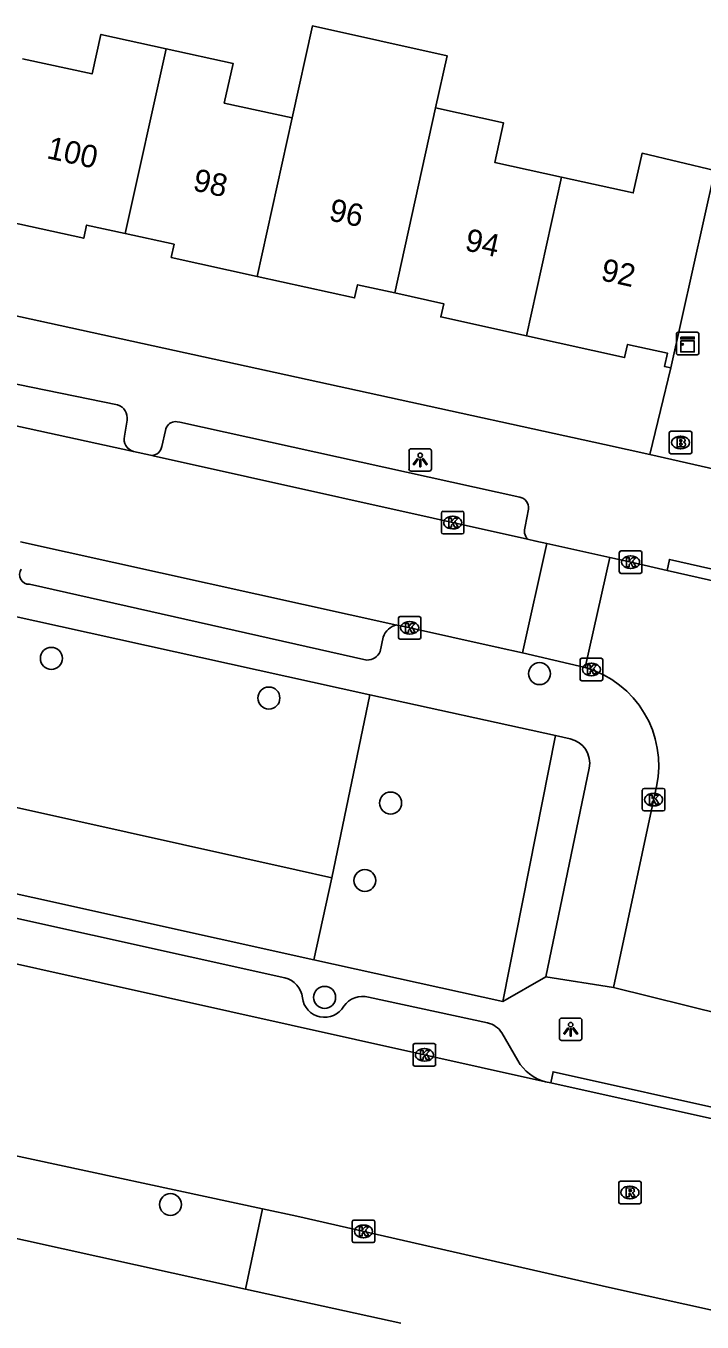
# Model space of a CAD drawing. Extents: x 162172 to 163187, y 382874 to 383684.
# Drawn here: x 162745.1 to 162775.2, y 383122.5 to 383180.1 of the extents above; entities that cross this region are included whole.
import ezdxf

# ---------------------------------------------------------------- set-up
doc = ezdxf.new("R2010")
doc.units = 0
for name, color, linetype in [('IMGEO_Boom', 7, 'Continuous'), ('IMGEO_Brandkraan', 7, 'Continuous'), ('IMGEO_Groenvoorziening', 7, 'Continuous'), ('IMGEO_Kast', 7, 'Continuous'), ('IMGEO_Kolk', 7, 'Continuous'), ('IMGEO_Lichtpunt', 7, 'Continuous'), ('IMGEO_Pand', 7, 'Continuous'), ('IMGEO_Pand_nummerreeks', 7, 'Continuous'), ('IMGEO_Rijbaan_lokaal_open', 7, 'Continuous'), ('IMGEO_Rioolput', 7, 'Continuous'), ('IMGEO_Voetpad_open', 7, 'Continuous')]:
    doc.layers.add(name, color=color, linetype=linetype)

msp = doc.modelspace()

# ---------------------------------------------------------------- linework, layer by layer
at = {"layer": 'IMGEO_Boom'}
for centre in [(162746.252, 383151.955), (162767.944, 383151.277), (162755.918, 383150.192), (162761.326, 383145.528), (162760.183, 383142.084), (162758.395, 383136.887), (162751.545, 383127.681)]:
    msp.add_circle(centre, 0.489, dxfattribs=at)
at = {"layer": 'IMGEO_Brandkraan'}
for p, q in [((162773.712, 383161.126), (162773.712, 383161.978)), ((162773.787, 383162.052), (162774.639, 383162.052)), ((162774.2, 383161.832), (162774.225, 383161.832)), ((162774.713, 383161.978), (162774.713, 383161.126)), ((162774.223, 383161.272), (162774.198, 383161.272)), ((162774.639, 383161.052), (162773.787, 383161.052))]:
    msp.add_line(p, q, dxfattribs=at)
for points in [[(162773.712, 383161.126), (162773.712, 383161.978)], [(162773.787, 383162.052), (162774.639, 383162.052)], [(162774.06, 383161.752), (162774.06, 383161.352), (162774.273, 383161.352)], [(162774.291, 383161.752), (162774.06, 383161.752)], [(162774.239, 383161.671), (162774.185, 383161.671), (162774.185, 383161.595)], [(162774.713, 383161.978), (162774.713, 383161.126)], [(162774.185, 383161.595), (162774.238, 383161.595)], [(162774.247, 383161.519), (162774.185, 383161.519), (162774.185, 383161.438)], [(162774.185, 383161.438), (162774.247, 383161.438)], [(162774.639, 383161.052), (162773.787, 383161.052)]]:
    msp.add_lwpolyline(points, dxfattribs=at)
for centre, radius, start, end in [((162773.789, 383161.976), 0.0765, 91.55205, 178.44795), ((162773.789, 383161.976), 0.0765, 91.55205, 178.44795), ((162774.24, 383161.633), 0.0379, 267.82845, 90.93552), ((162774.295, 383161.607), 0.145, 59.4692, 91.53667), ((162774.32, 383161.654), 0.0922, 285.51372, 58.15012), ((162774.637, 383161.976), 0.0765, 1.55205, 88.44795), ((162774.637, 383161.976), 0.0765, 1.55205, 88.44795), ((162773.789, 383161.128), 0.0765, 181.55205, 268.44795), ((162773.789, 383161.128), 0.0765, 181.55205, 268.44795), ((162774.248, 383161.478), 0.0404, 269.87594, 90.50774), ((162774.279, 383161.603), 0.251, 268.66757, 293.53466), ((162774.325, 383161.462), 0.105, 301.31148, 78.98903), ((162774.637, 383161.128), 0.0765, 271.55205, 358.44795), ((162774.637, 383161.128), 0.0765, 271.55205, 358.44795)]:
    msp.add_arc(centre, radius, start, end, dxfattribs=at)
for centre, major_axis, ratio, start_param, end_param in [((162774.199, 383161.552), (-0.387, 0.002), 0.722429, 4.712389, 7.853982), ((162774.224, 383161.552), (-0.39, 0.002), 0.717154, 1.570796, 4.712389)]:
    msp.add_ellipse(centre, major_axis=major_axis, ratio=ratio, start_param=start_param, end_param=end_param, dxfattribs=at)
at = {"layer": 'IMGEO_Groenvoorziening'}
for points in [[(162760.411, 383150.342), (162758.721, 383142.201)], [(162729.541, 383148.699), (162757.134, 383142.554), (162758.721, 383142.201)], [(162766.308, 383136.698), (162768.657, 383148.523)], [(162758.721, 383142.201), (162757.914, 383138.559)]]:
    msp.add_lwpolyline(points, dxfattribs=at)
at = {"layer": 'IMGEO_Kast'}
for p, q in [((162774.028, 383165.525), (162774.028, 383166.366)), ((162774.028, 383166.366), (162774.028, 383165.525)), ((162774.103, 383166.45), (162774.944, 383166.45)), ((162774.944, 383166.45), (162774.103, 383166.45)), ((162775.028, 383166.375), (162775.028, 383165.534)), ((162775.028, 383165.534), (162775.028, 383166.375)), ((162774.953, 383165.45), (162774.112, 383165.45)), ((162774.112, 383165.45), (162774.953, 383165.45))]:
    msp.add_line(p, q, dxfattribs=at)
for points in [[(162774.223, 383166.24), (162774.823, 383166.24), (162774.823, 383166.155), (162774.223, 383166.155), (162774.223, 383166.24)], [(162774.223, 383166.065), (162774.823, 383166.065), (162774.823, 383165.576), (162774.223, 383165.576), (162774.223, 383166.065)]]:
    msp.add_lwpolyline(points, dxfattribs=at)
msp.add_circle((162774.307, 383165.914), 0.0377, dxfattribs=at)
for centre, start, end in [((162774.106, 383166.372), 92.4484, 184.28452), ((162774.106, 383166.372), 92.4484, 184.28452), ((162774.95, 383166.372), 2.4484, 94.28452), ((162774.95, 383166.372), 2.4484, 94.28452), ((162774.106, 383165.528), 182.4484, 274.28452), ((162774.106, 383165.528), 182.4484, 274.28452), ((162774.95, 383165.528), 272.4484, 4.28452), ((162774.95, 383165.528), 272.4484, 4.28452)]:
    msp.add_arc(centre, 0.0779, start, end, dxfattribs=at)
at = {"layer": 'IMGEO_Kolk'}
for p, q in [((162763.587, 383157.566), (162763.587, 383158.418)), ((162763.662, 383158.492), (162764.514, 383158.492)), ((162764.075, 383158.272), (162764.1, 383158.272)), ((162764.588, 383158.418), (162764.588, 383157.566)), ((162764.098, 383157.712), (162764.073, 383157.712)), ((162764.514, 383157.492), (162763.662, 383157.492)), ((162771.491, 383155.806), (162771.491, 383156.658)), ((162771.566, 383156.732), (162772.418, 383156.732)), ((162771.979, 383156.512), (162772.004, 383156.512)), ((162772.492, 383156.658), (162772.492, 383155.806)), ((162772.002, 383155.952), (162771.977, 383155.952)), ((162772.418, 383155.732), (162771.566, 383155.732)), ((162761.674, 383152.887), (162761.674, 383153.739)), ((162761.749, 383153.813), (162762.601, 383153.813)), ((162762.675, 383153.739), (162762.675, 383152.887)), ((162762.185, 383153.033), (162762.16, 383153.033)), ((162762.162, 383153.593), (162762.187, 383153.593)), ((162762.601, 383152.813), (162761.749, 383152.813)), ((162769.75, 383151.037), (162769.75, 383151.889)), ((162769.825, 383151.963), (162770.677, 383151.963)), ((162770.751, 383151.889), (162770.751, 383151.037)), ((162770.238, 383151.743), (162770.263, 383151.743)), ((162770.677, 383150.963), (162769.825, 383150.963)), ((162770.261, 383151.183), (162770.236, 383151.183)), ((162772.588, 383146.176), (162773.44, 383146.176)), ((162772.513, 383145.25), (162772.513, 383146.102)), ((162773.001, 383145.956), (162773.026, 383145.956)), ((162773.514, 383146.102), (162773.514, 383145.25)), ((162773.44, 383145.176), (162772.588, 383145.176)), ((162773.024, 383145.396), (162772.999, 383145.396)), ((162762.328, 383133.907), (162762.328, 383134.759)), ((162762.403, 383134.833), (162763.255, 383134.833)), ((162762.816, 383134.613), (162762.841, 383134.613)), ((162763.329, 383134.759), (162763.329, 383133.907)), ((162762.839, 383134.053), (162762.814, 383134.053)), ((162763.255, 383133.833), (162762.403, 383133.833)), ((162759.621, 383126.061), (162759.621, 383126.913)), ((162759.696, 383126.987), (162760.548, 383126.987)), ((162760.109, 383126.767), (162760.134, 383126.767)), ((162760.622, 383126.913), (162760.622, 383126.061)), ((162760.548, 383125.987), (162759.696, 383125.987)), ((162760.132, 383126.207), (162760.107, 383126.207))]:
    msp.add_line(p, q, dxfattribs=at)
for points in [[(162763.587, 383157.566), (162763.587, 383158.418)], [(162763.662, 383158.492), (162764.514, 383158.492)], [(162764.588, 383158.418), (162764.588, 383157.566)], [(162763.908, 383158.192), (162764.031, 383158.192), (162764.031, 383158.041), (162764.161, 383158.192), (162764.325, 383158.192), (162764.179, 383158.041), (162764.332, 383157.792), (162764.18, 383157.792), (162764.095, 383157.956), (162764.031, 383157.889), (162764.031, 383157.792), (162763.908, 383157.792), (162763.908, 383158.192)], [(162764.514, 383157.492), (162763.662, 383157.492)], [(162771.491, 383155.806), (162771.491, 383156.658)], [(162771.566, 383156.732), (162772.418, 383156.732)], [(162772.492, 383156.658), (162772.492, 383155.806)], [(162771.812, 383156.432), (162771.935, 383156.432), (162771.935, 383156.281), (162772.065, 383156.432), (162772.229, 383156.432), (162772.083, 383156.281), (162772.236, 383156.032), (162772.084, 383156.032), (162771.999, 383156.196), (162771.935, 383156.129), (162771.935, 383156.032), (162771.812, 383156.032), (162771.812, 383156.432)], [(162772.418, 383155.732), (162771.566, 383155.732)], [(162761.674, 383152.887), (162761.674, 383153.739)], [(162761.749, 383153.813), (162762.601, 383153.813)], [(162762.675, 383153.739), (162762.675, 383152.887)], [(162761.995, 383153.513), (162762.118, 383153.513), (162762.118, 383153.362), (162762.248, 383153.513), (162762.412, 383153.513), (162762.266, 383153.362), (162762.419, 383153.113), (162762.267, 383153.113), (162762.182, 383153.277), (162762.118, 383153.21), (162762.118, 383153.113), (162761.995, 383153.113), (162761.995, 383153.513)], [(162762.601, 383152.813), (162761.749, 383152.813)], [(162769.75, 383151.037), (162769.75, 383151.889)], [(162769.825, 383151.963), (162770.677, 383151.963)], [(162770.751, 383151.889), (162770.751, 383151.037)], [(162770.071, 383151.663), (162770.194, 383151.663), (162770.194, 383151.512), (162770.324, 383151.663), (162770.488, 383151.663), (162770.342, 383151.512), (162770.495, 383151.263), (162770.343, 383151.263), (162770.258, 383151.427), (162770.194, 383151.36), (162770.194, 383151.263), (162770.071, 383151.263), (162770.071, 383151.663)], [(162770.677, 383150.963), (162769.825, 383150.963)], [(162772.588, 383146.176), (162773.44, 383146.176)], [(162772.513, 383145.25), (162772.513, 383146.102)], [(162772.834, 383145.876), (162772.957, 383145.876), (162772.957, 383145.725), (162773.087, 383145.876), (162773.251, 383145.876), (162773.105, 383145.725), (162773.258, 383145.476), (162773.106, 383145.476), (162773.021, 383145.64), (162772.957, 383145.573), (162772.957, 383145.476), (162772.834, 383145.476), (162772.834, 383145.876)], [(162773.514, 383146.102), (162773.514, 383145.25)], [(162773.44, 383145.176), (162772.588, 383145.176)], [(162762.328, 383133.907), (162762.328, 383134.759)], [(162762.403, 383134.833), (162763.255, 383134.833)], [(162763.329, 383134.759), (162763.329, 383133.907)], [(162762.649, 383134.533), (162762.772, 383134.533), (162762.772, 383134.382), (162762.902, 383134.533), (162763.066, 383134.533), (162762.92, 383134.382), (162763.073, 383134.133), (162762.921, 383134.133), (162762.836, 383134.297), (162762.772, 383134.23), (162762.772, 383134.133), (162762.649, 383134.133), (162762.649, 383134.533)], [(162763.255, 383133.833), (162762.403, 383133.833)], [(162759.621, 383126.061), (162759.621, 383126.913)], [(162759.696, 383126.987), (162760.548, 383126.987)], [(162759.942, 383126.687), (162760.065, 383126.687), (162760.065, 383126.536), (162760.195, 383126.687), (162760.359, 383126.687), (162760.213, 383126.536), (162760.366, 383126.287), (162760.214, 383126.287), (162760.129, 383126.451), (162760.065, 383126.384), (162760.065, 383126.287), (162759.942, 383126.287), (162759.942, 383126.687)], [(162760.622, 383126.913), (162760.622, 383126.061)], [(162760.548, 383125.987), (162759.696, 383125.987)]]:
    msp.add_lwpolyline(points, dxfattribs=at)
for centre, start, end in [((162763.664, 383158.416), 91.55205, 178.44795), ((162763.664, 383158.416), 91.55205, 178.44795), ((162764.512, 383158.416), 1.55205, 88.44795), ((162764.512, 383158.416), 1.55205, 88.44795), ((162763.664, 383157.568), 181.55205, 268.44795), ((162763.664, 383157.568), 181.55205, 268.44795), ((162764.512, 383157.568), 271.55205, 358.44795), ((162764.512, 383157.568), 271.55205, 358.44795), ((162771.568, 383156.656), 91.55205, 178.44795), ((162771.568, 383156.656), 91.55205, 178.44795), ((162772.416, 383156.656), 1.55205, 88.44795), ((162772.416, 383156.656), 1.55205, 88.44795), ((162771.568, 383155.808), 181.55205, 268.44795), ((162771.568, 383155.808), 181.55205, 268.44795), ((162772.416, 383155.808), 271.55205, 358.44795), ((162772.416, 383155.808), 271.55205, 358.44795), ((162761.751, 383153.737), 91.55205, 178.44795), ((162761.751, 383153.737), 91.55205, 178.44795), ((162762.599, 383153.737), 1.55205, 88.44795), ((162762.599, 383153.737), 1.55205, 88.44795), ((162761.751, 383152.889), 181.55205, 268.44795), ((162761.751, 383152.889), 181.55205, 268.44795), ((162762.599, 383152.889), 271.55205, 358.44795), ((162762.599, 383152.889), 271.55205, 358.44795), ((162769.827, 383151.887), 91.55205, 178.44795), ((162769.827, 383151.887), 91.55205, 178.44795), ((162770.675, 383151.887), 1.55205, 88.44795), ((162770.675, 383151.887), 1.55205, 88.44795), ((162769.827, 383151.039), 181.55205, 268.44795), ((162769.827, 383151.039), 181.55205, 268.44795), ((162770.675, 383151.039), 271.55205, 358.44795), ((162770.675, 383151.039), 271.55205, 358.44795), ((162772.59, 383146.1), 91.55205, 178.44795), ((162772.59, 383146.1), 91.55205, 178.44795), ((162773.438, 383146.1), 1.55205, 88.44795), ((162773.438, 383146.1), 1.55205, 88.44795), ((162772.59, 383145.252), 181.55205, 268.44795), ((162772.59, 383145.252), 181.55205, 268.44795), ((162773.438, 383145.252), 271.55205, 358.44795), ((162773.438, 383145.252), 271.55205, 358.44795), ((162762.405, 383134.757), 91.55205, 178.44795), ((162762.405, 383134.757), 91.55205, 178.44795), ((162763.253, 383134.757), 1.55205, 88.44795), ((162763.253, 383134.757), 1.55205, 88.44795), ((162762.405, 383133.909), 181.55205, 268.44795), ((162762.405, 383133.909), 181.55205, 268.44795), ((162763.253, 383133.909), 271.55205, 358.44795), ((162763.253, 383133.909), 271.55205, 358.44795), ((162759.698, 383126.911), 91.55205, 178.44795), ((162759.698, 383126.911), 91.55205, 178.44795), ((162760.546, 383126.911), 1.55205, 88.44795), ((162760.546, 383126.911), 1.55205, 88.44795), ((162759.698, 383126.063), 181.55205, 268.44795), ((162759.698, 383126.063), 181.55205, 268.44795), ((162760.546, 383126.063), 271.55205, 358.44795), ((162760.546, 383126.063), 271.55205, 358.44795)]:
    msp.add_arc(centre, 0.0765, start, end, dxfattribs=at)
for centre, major_axis, ratio, start_param, end_param in [((162764.074, 383157.992), (-0.387, 0.002), 0.722429, 4.712389, 7.853982), ((162764.099, 383157.992), (-0.39, 0.002), 0.717154, 1.570796, 4.712389), ((162771.978, 383156.232), (-0.387, 0.002), 0.722429, 4.712389, 7.853982), ((162772.003, 383156.232), (-0.39, 0.002), 0.717154, 1.570796, 4.712389), ((162762.161, 383153.313), (-0.387, 0.002), 0.722429, 4.712389, 7.853982), ((162762.186, 383153.313), (-0.39, 0.002), 0.717154, 1.570796, 4.712389), ((162770.237, 383151.463), (-0.387, 0.002), 0.722429, 4.712389, 7.853982), ((162770.262, 383151.463), (-0.39, 0.002), 0.717154, 1.570796, 4.712389), ((162773, 383145.676), (-0.387, 0.002), 0.722429, 4.712389, 7.853982), ((162773.025, 383145.676), (-0.39, 0.002), 0.717154, 1.570796, 4.712389), ((162762.815, 383134.333), (-0.387, 0.002), 0.722429, 4.712389, 7.853982), ((162762.84, 383134.333), (-0.39, 0.002), 0.717154, 1.570796, 4.712389), ((162760.108, 383126.487), (-0.387, 0.002), 0.722429, 4.712389, 7.853982), ((162760.133, 383126.487), (-0.39, 0.002), 0.717154, 1.570796, 4.712389)]:
    msp.add_ellipse(centre, major_axis=major_axis, ratio=ratio, start_param=start_param, end_param=end_param, dxfattribs=at)
at = {"layer": 'IMGEO_Lichtpunt'}
for p, q in [((162762.145, 383161.181), (162762.145, 383160.374)), ((162762.145, 383161.181), (162762.145, 383160.374)), ((162763.047, 383161.276), (162762.239, 383161.276)), ((162763.047, 383161.276), (162762.239, 383161.276)), ((162763.141, 383160.374), (162763.141, 383161.181)), ((162763.141, 383160.374), (162763.141, 383161.181)), ((162762.239, 383160.28), (162763.047, 383160.28)), ((162762.239, 383160.28), (162763.047, 383160.28)), ((162768.831, 383135.875), (162768.831, 383135.068)), ((162768.831, 383135.875), (162768.831, 383135.068)), ((162769.733, 383135.97), (162768.925, 383135.97)), ((162769.733, 383135.97), (162768.925, 383135.97)), ((162769.827, 383135.068), (162769.827, 383135.875)), ((162769.827, 383135.068), (162769.827, 383135.875)), ((162768.925, 383134.974), (162769.733, 383134.974)), ((162768.925, 383134.974), (162769.733, 383134.974))]:
    msp.add_line(p, q, dxfattribs=at)
for points in [[(162762.519, 383160.845), (162762.558, 383160.817), (162762.37, 383160.555), (162762.332, 383160.582), (162762.519, 383160.845)], [(162762.621, 383160.797), (162762.668, 383160.797), (162762.668, 383160.475), (162762.621, 383160.475), (162762.621, 383160.797)], [(162762.731, 383160.817), (162762.769, 383160.844), (162762.956, 383160.582), (162762.917, 383160.554), (162762.731, 383160.817)], [(162769.205, 383135.539), (162769.244, 383135.511), (162769.056, 383135.249), (162769.018, 383135.276), (162769.205, 383135.539)], [(162769.307, 383135.491), (162769.354, 383135.491), (162769.354, 383135.169), (162769.307, 383135.169), (162769.307, 383135.491)], [(162769.417, 383135.511), (162769.455, 383135.538), (162769.642, 383135.276), (162769.603, 383135.248), (162769.417, 383135.511)]]:
    msp.add_lwpolyline(points, dxfattribs=at)
for centre in [(162762.644, 383160.979), (162769.33, 383135.673)]:
    msp.add_circle(centre, 0.0994, dxfattribs=at)
for centre, start, end in [((162762.239, 383161.181), 90, 180), ((162762.239, 383161.181), 90, 180), ((162763.047, 383161.181), 0, 90), ((162763.047, 383161.181), 0, 90), ((162762.239, 383160.374), 180, 270), ((162762.239, 383160.374), 180, 270), ((162763.047, 383160.374), 270, 0), ((162763.047, 383160.374), 270, 360), ((162768.925, 383135.875), 90, 180), ((162768.925, 383135.875), 90, 180), ((162769.733, 383135.875), 0, 90), ((162769.733, 383135.875), 0, 90), ((162768.925, 383135.068), 180, 270), ((162768.925, 383135.068), 180, 270), ((162769.733, 383135.068), 270, 0), ((162769.733, 383135.068), 270, 360)]:
    msp.add_arc(centre, 0.0946, start, end, dxfattribs=at)
at = {"layer": 'IMGEO_Pand'}
for points in [[(162744.972, 383178.611), (162748.06, 383177.932), (162748.454, 383179.69), (162751.349, 383179.054)], [(162763.327, 383176.422), (162763.839, 383178.742), (162757.855, 383180.068), (162756.951, 383175.978)], [(162751.349, 383179.054), (162749.536, 383170.842)], [(162756.951, 383175.978), (162753.931, 383176.642), (162754.324, 383178.4), (162751.349, 383179.054)], [(162761.511, 383168.199), (162763.327, 383176.422)], [(162768.928, 383173.347), (162765.956, 383174), (162766.349, 383175.758), (162763.327, 383176.422)], [(162756.951, 383175.978), (162755.395, 383168.936)], [(162775.742, 383173.645), (162772.503, 383174.405), (162772.109, 383172.648), (162768.928, 383173.347)], [(162767.37, 383166.291), (162768.928, 383173.347)], [(162775.742, 383173.645), (162773.778, 383164.873)], [(162749.536, 383170.842), (162747.817, 383171.218), (162747.689, 383170.632), (162743.416, 383171.565)], [(162749.536, 383170.842), (162751.709, 383170.367), (162751.579, 383169.781), (162755.395, 383168.936)], [(162755.395, 383168.936), (162759.726, 383167.977), (162759.856, 383168.563), (162761.511, 383168.199)], [(162761.511, 383168.199), (162763.689, 383167.719), (162763.559, 383167.133), (162767.37, 383166.291)], [(162767.37, 383166.291), (162771.726, 383165.328), (162771.855, 383165.914), (162773.632, 383165.521), (162773.496, 383164.937), (162773.778, 383164.873)]]:
    msp.add_lwpolyline(points, dxfattribs=at)
at = {"layer": 'IMGEO_Rijbaan_lokaal_open'}
for points in [[(162732.589, 383164.93), (162749.898, 383161.148)], [(162749.898, 383161.148), (162750.653, 383160.983)], [(162750.653, 383160.983), (162750.77, 383160.957), (162767.416, 383157.25)], [(162761.601, 383153.44), (162744.873, 383157.13)], [(162768.266, 383157.061), (162767.183, 383152.197)], [(162767.416, 383157.25), (162767.785, 383157.168), (162768.266, 383157.061)], [(162768.266, 383157.061), (162771.067, 383156.437)], [(162769.979, 383151.55), (162771.067, 383156.437)], [(162771.067, 383156.437), (162772.015, 383156.226), (162773.616, 383155.863)], [(162773.616, 383155.863), (162781.552, 383154.063)], [(162767.183, 383152.197), (162766.11, 383152.445), (162761.987, 383153.355), (162761.601, 383153.44)], [(162769.979, 383151.55), (162767.183, 383152.197)], [(162771.232, 383137.324), (162773.14, 383146.257)], [(162723.126, 383143.173), (162768.216, 383133.132)], [(162755.641, 383127.484), (162744.065, 383129.98), (162728.619, 383133.41), (162727.833, 383133.583), (162721.75, 383134.924), (162713.235, 383136.801), (162706.867, 383138.202), (162700.537, 383139.594), (162692.671, 383141.349)], [(162776.132, 383136.11), (162771.232, 383137.324)], [(162768.216, 383133.132), (162768.44, 383133.092)], [(162776.695, 383131.255), (162768.44, 383133.092)], [(162755.641, 383127.484), (162757.16, 383127.16), (162771.049, 383124), (162776.079, 383122.88)]]:
    msp.add_lwpolyline(points, dxfattribs=at)
msp.add_arc((162768.71, 383147.202), 4.53, 347.96255, 73.72907, dxfattribs=at)
at = {"layer": 'IMGEO_Rioolput'}
for p, q in [((162771.462, 383127.791), (162771.462, 383128.643)), ((162771.537, 383128.717), (162772.389, 383128.717)), ((162771.95, 383128.497), (162771.975, 383128.497)), ((162772.463, 383128.643), (162772.463, 383127.791)), ((162772.389, 383127.717), (162771.537, 383127.717)), ((162771.973, 383127.937), (162771.948, 383127.937))]:
    msp.add_line(p, q, dxfattribs=at)
for points in [[(162771.462, 383127.791), (162771.462, 383128.643)], [(162771.537, 383128.717), (162772.389, 383128.717)], [(162772.051, 383128.415), (162771.799, 383128.417), (162771.799, 383128.017)], [(162771.977, 383128.336), (162771.923, 383128.336), (162771.923, 383128.255)], [(162771.923, 383128.255), (162771.975, 383128.255)], [(162772.463, 383128.643), (162772.463, 383127.791)], [(162772.389, 383127.717), (162771.537, 383127.717)], [(162771.799, 383128.017), (162771.923, 383128.017), (162771.923, 383128.179), (162771.934, 383128.179)], [(162771.981, 383128.15), (162772.052, 383128.017), (162772.192, 383128.017), (162772.127, 383128.143)]]:
    msp.add_lwpolyline(points, dxfattribs=at)
for centre, radius, start, end in [((162771.539, 383128.641), 0.0765, 91.55205, 178.44795), ((162771.539, 383128.641), 0.0765, 91.55205, 178.44795), ((162771.959, 383128.444), 0.19, 274.7715, 282.96867), ((162771.983, 383128.24), 0.0964, 77.00612, 93.18647), ((162771.997, 383128.297), 0.0378, 276.66336, 79.67722), ((162772.05, 383128.305), 0.109, 350.36119, 89.41601), ((162772.048, 383128.305), 0.112, 277.58423, 350.98172), ((162772.387, 383128.641), 0.0765, 1.55205, 88.44795), ((162772.387, 383128.641), 0.0765, 1.55205, 88.44795), ((162771.539, 383127.793), 0.0765, 181.55205, 268.44795), ((162771.539, 383127.793), 0.0765, 181.55205, 268.44795), ((162771.933, 383128.126), 0.0533, 26.02933, 88.69889), ((162772.032, 383128.09), 0.108, 29.51342, 73.79051), ((162772.387, 383127.793), 0.0765, 271.55205, 358.44795), ((162772.387, 383127.793), 0.0765, 271.55205, 358.44795)]:
    msp.add_arc(centre, radius, start, end, dxfattribs=at)
for centre, major_axis, ratio, start_param, end_param in [((162771.949, 383128.217), (-0.387, 0.002), 0.722429, 4.712389, 7.853982), ((162771.974, 383128.217), (-0.39, 0.002), 0.717154, 1.570796, 4.712389)]:
    msp.add_ellipse(centre, major_axis=major_axis, ratio=ratio, start_param=start_param, end_param=end_param, dxfattribs=at)
at = {"layer": 'IMGEO_Voetpad_open'}
for points in [[(162772.85, 383161.022), (162770.835, 383161.462), (162730.7, 383170.234)], [(162733.812, 383166.484), (162744.13, 383164.261), (162749.197, 383163.223)], [(162773.778, 383164.873), (162773.32, 383162.973), (162772.85, 383161.022)], [(162749.616, 383162.542), (162749.499, 383161.833)], [(162751.837, 383162.476), (162751.957, 383162.452), (162767.066, 383159.122)], [(162751.133, 383161.287), (162751.162, 383161.376), (162751.326, 383162.084), (162751.342, 383162.159), (162751.37, 383162.23)], [(162772.85, 383161.022), (162776.756, 383160.123)], [(162767.462, 383158.595), (162767.308, 383157.823)], [(162726.801, 383157.757), (162760.411, 383150.342)], [(162773.616, 383155.863), (162773.717, 383156.352), (162781.653, 383154.552), (162781.552, 383154.063)], [(162760.274, 383151.881), (162745.285, 383155.249)], [(162761, 383152.901), (162760.861, 383152.256)], [(162768.657, 383148.523), (162760.411, 383150.342)], [(162769.31, 383148.379), (162768.657, 383148.523)], [(162768.221, 383137.795), (162770.149, 383147.078)], [(162757.914, 383138.559), (162728.727, 383145.028)], [(162663.396, 383144.154), (162754.882, 383123.923)], [(162743.863, 383140.582), (162756.625, 383137.76)], [(162766.308, 383136.698), (162757.914, 383138.559)], [(162768.221, 383137.795), (162766.308, 383136.698)], [(162771.232, 383137.324), (162768.221, 383137.795)], [(162760.349, 383136.904), (162765.63, 383135.754)], [(162766.271, 383135.312), (162766.984, 383134.081)], [(162768.44, 383133.092), (162768.548, 383133.58), (162776.803, 383131.743), (162776.695, 383131.255)], [(162754.882, 383123.923), (162755.641, 383127.484)], [(162754.882, 383123.923), (162761.78, 383122.401)]]:
    msp.add_lwpolyline(points, dxfattribs=at)
for centre, radius, start, end in [((162749.011, 383162.639), 0.613, 350.88528, 72.32034), ((162751.776, 383162.026), 0.454, 82.23875, 153.31877), ((162750.067, 383161.705), 0.582, 167.32038, 253.11966), ((162750.711, 383161.423), 0.444, 262.55378, 342.14111), ((162766.979, 383158.645), 0.485, 354.13537, 79.70872), ((162767.848, 383157.628), 0.574, 160.12877, 221.2192), ((162745.265, 383155.673), 0.425, 144.98155, 272.71902), ((162761.764, 383152.654), 0.803, 101.70481, 162.06915), ((162760.259, 383152.551), 0.671, 271.28669, 333.85757), ((162769.075, 383147.306), 1.098, 348.00454, 77.63048), ((162756.372, 383136.746), 1.045, 6.96008, 75.98545), ((162760.093, 383135.906), 1.03, 75.60759, 145.41348), ((162758.391, 383136.992), 0.99, 186.90203, 329.5913), ((162765.41, 383134.75), 1.028, 33.16103, 77.66275), ((162768.725, 383135.068), 2.001, 209.5324, 255.25404)]:
    msp.add_arc(centre, radius, start, end, dxfattribs=at)

# ---------------------------------------------------------------- texts
at = {"layer": 'IMGEO_Pand_nummerreeks'}
for s, rotation, p in [('100', 347.57466, (162746.003, 383174.196)), ('98', 347.57466, (162752.496, 383172.766)), ('96', 347.57255, (162758.538, 383171.435)), ('94', 347.57466, (162764.58, 383170.103)), ('92', 347.57466, (162770.621, 383168.772))]:
    msp.add_text(s, height=1, rotation=rotation, dxfattribs=at).set_placement(p)

doc.saveas('drawing.dxf')
